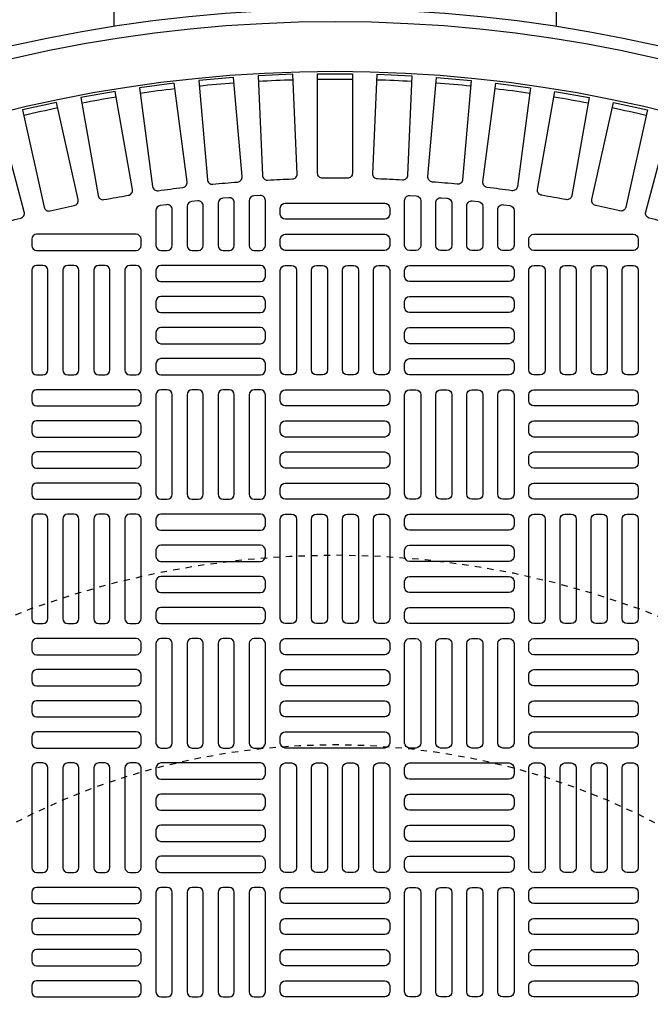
# Model space of a CAD drawing. Extents: x -169 to 6736, y -208 to 3022.
# Tile 607 of 656: x 5957 to 5967, y 1324 to 1339. Entities that reach past the tile are written whole.
import ezdxf

# ---------------------------------------------------------------- set-up
doc = ezdxf.new("R2010")
doc.units = 0
doc.header["$MEASUREMENT"] = 0
doc.linetypes.add('HIDDEN2', pattern=[0.28125, 0.1875, -0.09375])
doc.layers.get('DEFPOINTS').update_dxf_attribs({"linetype": 'CONTINUOUS'})
for name, color, linetype in [('TANK-MANHOLE-COVER-40', 2, 'CONTINUOUS'), ('TANK-MANHOLE-COVER-HATCH-40', 252, 'CONTINUOUS'), ('TANK-SLOPE', 3, 'CONTINUOUS'), ('TANK-UST-RIB', 7, 'CONTINUOUS')]:
    doc.layers.add(name, color=color, linetype=linetype)

msp = doc.modelspace()

# ---------------------------------------------------------------- linework, layer by layer
at = {"layer": 'DEFPOINTS', "color": 8, "linetype": 'HIDDEN2', "ltscale": 0.125}
msp.add_circle((5962.39028, 1317.01839), 14, dxfattribs=at)
msp.add_circle((5962.39028, 1317.01839), 14, dxfattribs=at)
at = {"layer": 'DEFPOINTS', "color": 8, "linetype": 'HIDDEN2', "ltscale": 0.5}
msp.add_circle((5962.39028, 1317.01839), 11, dxfattribs=at)
msp.add_circle((5962.39028, 1317.01839), 11, dxfattribs=at)
at = {"layer": 'TANK-MANHOLE-COVER-40', "color": 4, "linetype": 'Continuous'}
msp.add_circle((5962.39105, 1317.01839), 22.63902, dxfattribs=at)
at = {"layer": 'TANK-MANHOLE-COVER-40', "color": 1, "linetype": 'Continuous'}
msp.add_circle((5962.39105, 1317.01839), 22.44094, dxfattribs=at)
at = {"layer": 'TANK-MANHOLE-COVER-40', "color": 2, "linetype": 'Continuous'}
msp.add_circle((5962.39105, 1317.01839), 21.65354, dxfattribs=at)
at = {"layer": 'TANK-MANHOLE-COVER-HATCH-40', "linetype": 'Continuous'}
for points in [[(5962.58712, 1336.97806, 0.00491171), (5962.19497, 1336.97806, -0.41709369), (5962.11545, 1337.05679), (5962.11545, 1338.63256), (5962.66664, 1338.63256), (5962.66664, 1337.05679, -0.41709369), (5962.58712, 1336.97806)], [(5959.59139, 1336.78171, -0.00491171), (5959.98019, 1336.83289, 0.41709369), (5960.04874, 1336.92134), (5959.84306, 1338.48362), (5959.2966, 1338.41168), (5959.50228, 1336.84939, 0.41709369), (5959.59139, 1336.78171)], [(5960.45611, 1336.88502, -0.00491171), (5960.84678, 1336.9192, 0.41709369), (5960.91913, 1337.00456), (5960.78179, 1338.57434), (5960.2327, 1338.5263), (5960.37004, 1336.95652, 0.41709369), (5960.45611, 1336.88502)], [(5961.32453, 1336.95051, -0.00491171), (5961.71631, 1336.96761, 0.41709369), (5961.79231, 1337.04974), (5961.72358, 1338.62401), (5961.17292, 1338.59997), (5961.24165, 1337.0257, 0.41709369), (5961.32453, 1336.95051)], [(5963.45756, 1336.95051, 0.00491171), (5963.06578, 1336.96761, -0.41709369), (5962.98978, 1337.04974), (5963.05851, 1338.62401), (5963.60917, 1338.59997), (5963.54044, 1337.0257, -0.41709369), (5963.45756, 1336.95051)], [(5964.32598, 1336.88502, 0.00491171), (5963.93531, 1336.9192, -0.41709369), (5963.86297, 1337.00456), (5964.0003, 1338.57434), (5964.54939, 1338.5263), (5964.41205, 1336.95652, -0.41709369), (5964.32598, 1336.88502)], [(5965.1907, 1336.78171, 0.00491171), (5964.80191, 1336.83289, -0.41709369), (5964.73335, 1336.92134), (5964.93903, 1338.48362), (5965.48549, 1338.41168), (5965.27981, 1336.84939, -0.41709369), (5965.1907, 1336.78171)], [(5958.73199, 1336.64078, -0.00491171), (5959.11818, 1336.70887, 0.41709369), (5959.18282, 1336.80022), (5958.90919, 1338.35205), (5958.36638, 1338.25634), (5958.64001, 1336.70451, 0.41709369), (5958.73199, 1336.64078)], [(5966.0501, 1336.64078, 0.00491171), (5965.66391, 1336.70887, -0.41709369), (5965.59927, 1336.80022), (5965.8729, 1338.35205), (5966.41571, 1338.25634), (5966.14208, 1336.70451, -0.41709369), (5966.0501, 1336.64078)], [(5957.87955, 1336.4625, -0.00491171), (5958.26241, 1336.54737, 0.41709369), (5958.323, 1336.64145), (5957.98194, 1338.17987), (5957.44382, 1338.06057), (5957.78488, 1336.52216, 0.41709369), (5957.87955, 1336.4625)], [(5966.90254, 1336.4625, 0.00491171), (5966.51968, 1336.54737, -0.41709369), (5966.45909, 1336.64145), (5966.80015, 1338.17987), (5967.33827, 1338.06057), (5966.99721, 1336.52216, -0.41709369), (5966.90254, 1336.4625)], [(5957.03571, 1336.2472, -0.00491171), (5957.4145, 1336.3487, 0.41709369), (5957.47092, 1336.44533), (5957.06309, 1337.96741), (5956.53069, 1337.82475), (5956.93852, 1336.30267, 0.41709369), (5957.03571, 1336.2472)], [(5967.74638, 1336.2472, 0.00491171), (5967.36759, 1336.3487, -0.41709369), (5967.31117, 1336.44533), (5967.719, 1337.96741), (5968.25141, 1337.82475), (5967.84357, 1336.30267, -0.41709369), (5967.74638, 1336.2472)]]:
    msp.add_lwpolyline(points, format="xyb", dxfattribs=at)
for points in [[(5960.22569, 1335.83729, 0.41421356), (5960.30443, 1335.91603), (5960.30443, 1336.54398, 0.44756586), (5960.21685, 1336.62222), (5960.11843, 1336.6111, 0.38162971), (5960.04853, 1336.53286), (5960.04853, 1335.91603), (5960.04853, 1335.91603, 0.41421356), (5960.12727, 1335.83729), (5960.22569, 1335.83729)], [(5960.71782, 1335.83729, 0.41421356), (5960.79656, 1335.91603), (5960.79656, 1336.5923, 0.44006189), (5960.71094, 1336.67074), (5960.61252, 1336.66211, 0.3888292), (5960.54065, 1336.58367), (5960.54065, 1335.91603), (5960.54065, 1335.91603, 0.41421356), (5960.61939, 1335.83729), (5960.71782, 1335.83729)], [(5961.20994, 1335.83729, 0.41421356), (5961.28868, 1335.91603), (5961.28868, 1336.62816, 0.43261554), (5961.20503, 1336.70674), (5961.10661, 1336.70059, 0.39604796), (5961.03278, 1336.62201), (5961.03278, 1335.91603), (5961.03278, 1335.91603, 0.41421356), (5961.11152, 1335.83729), (5961.20994, 1335.83729)], [(5963.57215, 1335.83729, -0.41421356), (5963.49341, 1335.91603), (5963.49341, 1336.62816, -0.43261554), (5963.57706, 1336.70674), (5963.67548, 1336.70059, -0.39604796), (5963.74931, 1336.62201), (5963.74931, 1335.91603), (5963.74931, 1335.91603, -0.41421356), (5963.67057, 1335.83729), (5963.57215, 1335.83729)], [(5964.06427, 1335.83729, -0.41421356), (5963.98553, 1335.91603), (5963.98553, 1336.5923, -0.44006189), (5964.07115, 1336.67074), (5964.16958, 1336.66211, -0.3888292), (5964.24144, 1336.58367), (5964.24144, 1335.91603), (5964.24144, 1335.91603, -0.41421356), (5964.1627, 1335.83729), (5964.06427, 1335.83729)], [(5964.5564, 1335.83729, -0.41421356), (5964.47766, 1335.91603), (5964.47766, 1336.54398, -0.44756586), (5964.56524, 1336.62222), (5964.66367, 1336.6111, -0.38162971), (5964.73357, 1336.53286), (5964.73357, 1335.91603), (5964.73357, 1335.91603, -0.41421356), (5964.65482, 1335.83729), (5964.5564, 1335.83729)], [(5959.73357, 1335.83729, 0.41421356), (5959.81231, 1335.91603), (5959.81231, 1336.4831, 0.45513358), (5959.72276, 1336.5611), (5959.62433, 1336.54746, 0.37444426), (5959.5564, 1336.46947), (5959.5564, 1335.91603), (5959.5564, 1335.91603, 0.41421356), (5959.63514, 1335.83729), (5959.73357, 1335.83729)], [(5961.5249, 1336.50658, -0.41421356), (5961.60364, 1336.58532), (5963.17845, 1336.58532, -0.41421356), (5963.25719, 1336.50658), (5963.25719, 1336.40816, -0.41421356), (5963.17845, 1336.32942), (5961.60364, 1336.32942, -0.41421356), (5961.5249, 1336.40816)], [(5965.04853, 1335.83729, -0.41421356), (5964.96979, 1335.91603), (5964.96979, 1336.4831, -0.45513358), (5965.05933, 1336.5611), (5965.15776, 1336.54746, -0.37444426), (5965.22569, 1336.46947), (5965.22569, 1335.91603), (5965.22569, 1335.91603, -0.41421356), (5965.14695, 1335.83729), (5965.04853, 1335.83729)], [(5959.32018, 1336.01445, 0.41421356), (5959.24144, 1336.09319), (5957.66664, 1336.09319, 0.41421356), (5957.5879, 1336.01445), (5957.5879, 1335.91603, 0.41421356), (5957.66664, 1335.83729), (5959.24144, 1335.83729, 0.41421356), (5959.32018, 1335.91603)], [(5961.5249, 1336.01445, -0.41421356), (5961.60364, 1336.09319), (5963.17845, 1336.09319, -0.41421356), (5963.25719, 1336.01445), (5963.25719, 1335.91603, -0.41421356), (5963.17845, 1335.83729), (5961.60364, 1335.83729, -0.41421356), (5961.5249, 1335.91603)], [(5965.46191, 1336.01445, -0.41421356), (5965.54065, 1336.09319), (5967.11545, 1336.09319, -0.41421356), (5967.19419, 1336.01445), (5967.19419, 1335.91603, -0.41421356), (5967.11545, 1335.83729), (5965.54065, 1335.83729, -0.41421356), (5965.46191, 1335.91603)]]:
    msp.add_lwpolyline(points, format="xyb", close=True, dxfattribs=at)
at = {"layer": 'TANK-MANHOLE-COVER-HATCH-40', "linetype": 'Continuous', "flags": 128}
for points in [[(5957.76506, 1333.86879, 0.41421356), (5957.8438, 1333.94753), (5957.8438, 1335.52233, 0.41421356), (5957.76506, 1335.60107), (5957.66664, 1335.60107, 0.41421356), (5957.5879, 1335.52233), (5957.5879, 1333.94753, 0.41421356), (5957.66664, 1333.86879)], [(5958.25719, 1333.86879, 0.41421356), (5958.33593, 1333.94753), (5958.33593, 1335.52233, 0.41421356), (5958.25719, 1335.60107), (5958.15876, 1335.60107, 0.41421356), (5958.08002, 1335.52233), (5958.08002, 1333.94753, 0.41421356), (5958.15876, 1333.86879)], [(5958.74931, 1333.86879, 0.41421356), (5958.82805, 1333.94753), (5958.82805, 1335.52233, 0.41421356), (5958.74931, 1335.60107), (5958.65089, 1335.60107, 0.41421356), (5958.57215, 1335.52233), (5958.57215, 1333.94753, 0.41421356), (5958.65089, 1333.86879)], [(5959.24144, 1333.86879, 0.41421356), (5959.32018, 1333.94753), (5959.32018, 1335.52233, 0.41421356), (5959.24144, 1335.60107), (5959.14301, 1335.60107, 0.41421356), (5959.06427, 1335.52233), (5959.06427, 1333.94753, 0.41421356), (5959.14301, 1333.86879)], [(5959.5564, 1335.4239, 0.41421356), (5959.63514, 1335.34516), (5961.20994, 1335.34516, 0.41421356), (5961.28868, 1335.4239), (5961.28868, 1335.52233, 0.41421356), (5961.20994, 1335.60107), (5959.63514, 1335.60107, 0.41421356), (5959.5564, 1335.52233)], [(5961.60364, 1333.86879, -0.41421356), (5961.5249, 1333.94753), (5961.5249, 1335.52233, -0.41421356), (5961.60364, 1335.60107), (5961.70207, 1335.60107, -0.41421356), (5961.78081, 1335.52233), (5961.78081, 1333.94753, -0.41421356), (5961.70207, 1333.86879)], [(5962.09577, 1333.86879, -0.41421356), (5962.01703, 1333.94753), (5962.01703, 1335.52233, -0.41421356), (5962.09577, 1335.60107), (5962.19419, 1335.60107, -0.41421356), (5962.27294, 1335.52233), (5962.27294, 1333.94753, -0.41421356), (5962.19419, 1333.86879)], [(5962.5879, 1333.86879, -0.41421356), (5962.50916, 1333.94753), (5962.50916, 1335.52233, -0.41421356), (5962.5879, 1335.60107), (5962.68632, 1335.60107, -0.41421356), (5962.76506, 1335.52233), (5962.76506, 1333.94753, -0.41421356), (5962.68632, 1333.86879)], [(5963.08002, 1333.86879, -0.41421356), (5963.00128, 1333.94753), (5963.00128, 1335.52233, -0.41421356), (5963.08002, 1335.60107), (5963.17845, 1335.60107, -0.41421356), (5963.25719, 1335.52233), (5963.25719, 1333.94753, -0.41421356), (5963.17845, 1333.86879)], [(5965.22569, 1335.4239, -0.41421356), (5965.14695, 1335.34516), (5963.57215, 1335.34516, -0.41421356), (5963.49341, 1335.4239), (5963.49341, 1335.52233, -0.41421356), (5963.57215, 1335.60107), (5965.14695, 1335.60107, -0.41421356), (5965.22569, 1335.52233)], [(5965.54065, 1333.86879, -0.41421356), (5965.46191, 1333.94753), (5965.46191, 1335.52233, -0.41421356), (5965.54065, 1335.60107), (5965.63908, 1335.60107, -0.41421356), (5965.71782, 1335.52233), (5965.71782, 1333.94753, -0.41421356), (5965.63908, 1333.86879)], [(5966.03278, 1333.86879, -0.41421356), (5965.95404, 1333.94753), (5965.95404, 1335.52233, -0.41421356), (5966.03278, 1335.60107), (5966.1312, 1335.60107, -0.41421356), (5966.20994, 1335.52233), (5966.20994, 1333.94753, -0.41421356), (5966.1312, 1333.86879)], [(5966.5249, 1333.86879, -0.41421356), (5966.44616, 1333.94753), (5966.44616, 1335.52233, -0.41421356), (5966.5249, 1335.60107), (5966.62333, 1335.60107, -0.41421356), (5966.70207, 1335.52233), (5966.70207, 1333.94753, -0.41421356), (5966.62333, 1333.86879)], [(5967.01703, 1333.86879, -0.41421356), (5966.93829, 1333.94753), (5966.93829, 1335.52233, -0.41421356), (5967.01703, 1335.60107), (5967.11545, 1335.60107, -0.41421356), (5967.19419, 1335.52233), (5967.19419, 1333.94753, -0.41421356), (5967.11545, 1333.86879)], [(5959.5564, 1334.93178, 0.41421356), (5959.63514, 1334.85304), (5961.20994, 1334.85304, 0.41421356), (5961.28868, 1334.93178), (5961.28868, 1335.0302, 0.41421356), (5961.20994, 1335.10894), (5959.63514, 1335.10894, 0.41421356), (5959.5564, 1335.0302)], [(5965.22569, 1334.93178, -0.41421356), (5965.14695, 1334.85304), (5963.57215, 1334.85304, -0.41421356), (5963.49341, 1334.93178), (5963.49341, 1335.0302, -0.41421356), (5963.57215, 1335.10894), (5965.14695, 1335.10894, -0.41421356), (5965.22569, 1335.0302)], [(5959.5564, 1334.43965, 0.41421356), (5959.63514, 1334.36091), (5961.20994, 1334.36091, 0.41421356), (5961.28868, 1334.43965), (5961.28868, 1334.53808, 0.41421356), (5961.20994, 1334.61682), (5959.63514, 1334.61682, 0.41421356), (5959.5564, 1334.53808)], [(5965.22569, 1334.43965, -0.41421356), (5965.14695, 1334.36091), (5963.57215, 1334.36091, -0.41421356), (5963.49341, 1334.43965), (5963.49341, 1334.53808, -0.41421356), (5963.57215, 1334.61682), (5965.14695, 1334.61682, -0.41421356), (5965.22569, 1334.53808)], [(5959.5564, 1333.94753, 0.41421356), (5959.63514, 1333.86879), (5961.20994, 1333.86879, 0.41421356), (5961.28868, 1333.94753), (5961.28868, 1334.04595, 0.41421356), (5961.20994, 1334.12469), (5959.63514, 1334.12469, 0.41421356), (5959.5564, 1334.04595)], [(5965.22569, 1333.94753, -0.41421356), (5965.14695, 1333.86879), (5963.57215, 1333.86879, -0.41421356), (5963.49341, 1333.94753), (5963.49341, 1334.04595, -0.41421356), (5963.57215, 1334.12469), (5965.14695, 1334.12469, -0.41421356), (5965.22569, 1334.04595)], [(5959.32018, 1333.55382, 0.41421356), (5959.24144, 1333.63256), (5957.66664, 1333.63256, 0.41421356), (5957.5879, 1333.55382), (5957.5879, 1333.4554, 0.41421356), (5957.66664, 1333.37666), (5959.24144, 1333.37666, 0.41421356), (5959.32018, 1333.4554)], [(5959.73357, 1331.90028, 0.41421356), (5959.81231, 1331.97902), (5959.81231, 1333.55382, 0.41421356), (5959.73357, 1333.63256), (5959.63514, 1333.63256, 0.41421356), (5959.5564, 1333.55382), (5959.5564, 1331.97902, 0.41421356), (5959.63514, 1331.90028)], [(5960.22569, 1331.90028, 0.41421356), (5960.30443, 1331.97902), (5960.30443, 1333.55382, 0.41421356), (5960.22569, 1333.63256), (5960.12727, 1333.63256, 0.41421356), (5960.04853, 1333.55382), (5960.04853, 1331.97902, 0.41421356), (5960.12727, 1331.90028)], [(5960.71782, 1331.90028, 0.41421356), (5960.79656, 1331.97902), (5960.79656, 1333.55382, 0.41421356), (5960.71782, 1333.63256), (5960.61939, 1333.63256, 0.41421356), (5960.54065, 1333.55382), (5960.54065, 1331.97902, 0.41421356), (5960.61939, 1331.90028)], [(5961.20994, 1331.90028, 0.41421356), (5961.28868, 1331.97902), (5961.28868, 1333.55382, 0.41421356), (5961.20994, 1333.63256), (5961.11152, 1333.63256, 0.41421356), (5961.03278, 1333.55382), (5961.03278, 1331.97902, 0.41421356), (5961.11152, 1331.90028)], [(5961.5249, 1333.55382, -0.41421356), (5961.60364, 1333.63256), (5963.17845, 1333.63256, -0.41421356), (5963.25719, 1333.55382), (5963.25719, 1333.4554, -0.41421356), (5963.17845, 1333.37666), (5961.60364, 1333.37666, -0.41421356), (5961.5249, 1333.4554)], [(5963.57215, 1331.90028, -0.41421356), (5963.49341, 1331.97902), (5963.49341, 1333.55382, -0.41421356), (5963.57215, 1333.63256), (5963.67057, 1333.63256, -0.41421356), (5963.74931, 1333.55382), (5963.74931, 1331.97902, -0.41421356), (5963.67057, 1331.90028)], [(5964.06427, 1331.90028, -0.41421356), (5963.98553, 1331.97902), (5963.98553, 1333.55382, -0.41421356), (5964.06427, 1333.63256), (5964.1627, 1333.63256, -0.41421356), (5964.24144, 1333.55382), (5964.24144, 1331.97902, -0.41421356), (5964.1627, 1331.90028)], [(5964.5564, 1331.90028, -0.41421356), (5964.47766, 1331.97902), (5964.47766, 1333.55382, -0.41421356), (5964.5564, 1333.63256), (5964.65482, 1333.63256, -0.41421356), (5964.73357, 1333.55382), (5964.73357, 1331.97902, -0.41421356), (5964.65482, 1331.90028)], [(5965.04853, 1331.90028, -0.41421356), (5964.96979, 1331.97902), (5964.96979, 1333.55382, -0.41421356), (5965.04853, 1333.63256), (5965.14695, 1333.63256, -0.41421356), (5965.22569, 1333.55382), (5965.22569, 1331.97902, -0.41421356), (5965.14695, 1331.90028)], [(5965.46191, 1333.55382, -0.41421356), (5965.54065, 1333.63256), (5967.11545, 1333.63256, -0.41421356), (5967.19419, 1333.55382), (5967.19419, 1333.4554, -0.41421356), (5967.11545, 1333.37666), (5965.54065, 1333.37666, -0.41421356), (5965.46191, 1333.4554)], [(5959.32018, 1333.0617, 0.41421356), (5959.24144, 1333.14044), (5957.66664, 1333.14044, 0.41421356), (5957.5879, 1333.0617), (5957.5879, 1332.96327, 0.41421356), (5957.66664, 1332.88453), (5959.24144, 1332.88453, 0.41421356), (5959.32018, 1332.96327)], [(5961.5249, 1333.0617, -0.41421356), (5961.60364, 1333.14044), (5963.17845, 1333.14044, -0.41421356), (5963.25719, 1333.0617), (5963.25719, 1332.96327, -0.41421356), (5963.17845, 1332.88453), (5961.60364, 1332.88453, -0.41421356), (5961.5249, 1332.96327)], [(5965.46191, 1333.0617, -0.41421356), (5965.54065, 1333.14044), (5967.11545, 1333.14044, -0.41421356), (5967.19419, 1333.0617), (5967.19419, 1332.96327, -0.41421356), (5967.11545, 1332.88453), (5965.54065, 1332.88453, -0.41421356), (5965.46191, 1332.96327)], [(5959.32018, 1332.56957, 0.41421356), (5959.24144, 1332.64831), (5957.66664, 1332.64831, 0.41421356), (5957.5879, 1332.56957), (5957.5879, 1332.47115, 0.41421356), (5957.66664, 1332.39241), (5959.24144, 1332.39241, 0.41421356), (5959.32018, 1332.47115)], [(5961.5249, 1332.56957, -0.41421356), (5961.60364, 1332.64831), (5963.17845, 1332.64831, -0.41421356), (5963.25719, 1332.56957), (5963.25719, 1332.47115, -0.41421356), (5963.17845, 1332.39241), (5961.60364, 1332.39241, -0.41421356), (5961.5249, 1332.47115)], [(5965.46191, 1332.56957, -0.41421356), (5965.54065, 1332.64831), (5967.11545, 1332.64831, -0.41421356), (5967.19419, 1332.56957), (5967.19419, 1332.47115, -0.41421356), (5967.11545, 1332.39241), (5965.54065, 1332.39241, -0.41421356), (5965.46191, 1332.47115)], [(5959.32018, 1332.07745, 0.41421356), (5959.24144, 1332.15619), (5957.66664, 1332.15619, 0.41421356), (5957.5879, 1332.07745), (5957.5879, 1331.97902, 0.41421356), (5957.66664, 1331.90028), (5959.24144, 1331.90028, 0.41421356), (5959.32018, 1331.97902)], [(5961.5249, 1332.07745, -0.41421356), (5961.60364, 1332.15619), (5963.17845, 1332.15619, -0.41421356), (5963.25719, 1332.07745), (5963.25719, 1331.97902, -0.41421356), (5963.17845, 1331.90028), (5961.60364, 1331.90028, -0.41421356), (5961.5249, 1331.97902)], [(5965.46191, 1332.07745, -0.41421356), (5965.54065, 1332.15619), (5967.11545, 1332.15619, -0.41421356), (5967.19419, 1332.07745), (5967.19419, 1331.97902, -0.41421356), (5967.11545, 1331.90028), (5965.54065, 1331.90028, -0.41421356), (5965.46191, 1331.97902)], [(5957.76506, 1329.93178, 0.41421356), (5957.8438, 1330.01052), (5957.8438, 1331.58532, 0.41421356), (5957.76506, 1331.66406), (5957.66664, 1331.66406, 0.41421356), (5957.5879, 1331.58532), (5957.5879, 1330.01052, 0.41421356), (5957.66664, 1329.93178)], [(5958.25719, 1329.93178, 0.41421356), (5958.33593, 1330.01052), (5958.33593, 1331.58532, 0.41421356), (5958.25719, 1331.66406), (5958.15876, 1331.66406, 0.41421356), (5958.08002, 1331.58532), (5958.08002, 1330.01052, 0.41421356), (5958.15876, 1329.93178)], [(5958.74931, 1329.93178, 0.41421356), (5958.82805, 1330.01052), (5958.82805, 1331.58532, 0.41421356), (5958.74931, 1331.66406), (5958.65089, 1331.66406, 0.41421356), (5958.57215, 1331.58532), (5958.57215, 1330.01052, 0.41421356), (5958.65089, 1329.93178)], [(5959.24144, 1329.93178, 0.41421356), (5959.32018, 1330.01052), (5959.32018, 1331.58532, 0.41421356), (5959.24144, 1331.66406), (5959.14301, 1331.66406, 0.41421356), (5959.06427, 1331.58532), (5959.06427, 1330.01052, 0.41421356), (5959.14301, 1329.93178)], [(5959.5564, 1331.4869, 0.41421356), (5959.63514, 1331.40816), (5961.20994, 1331.40816, 0.41421356), (5961.28868, 1331.4869), (5961.28868, 1331.58532, 0.41421356), (5961.20994, 1331.66406), (5959.63514, 1331.66406, 0.41421356), (5959.5564, 1331.58532)], [(5961.60364, 1329.93178, -0.41421356), (5961.5249, 1330.01052), (5961.5249, 1331.58532, -0.41421356), (5961.60364, 1331.66406), (5961.70207, 1331.66406, -0.41421356), (5961.78081, 1331.58532), (5961.78081, 1330.01052, -0.41421356), (5961.70207, 1329.93178)], [(5962.09577, 1329.93178, -0.41421356), (5962.01703, 1330.01052), (5962.01703, 1331.58532, -0.41421356), (5962.09577, 1331.66406), (5962.19419, 1331.66406, -0.41421356), (5962.27294, 1331.58532), (5962.27294, 1330.01052, -0.41421356), (5962.19419, 1329.93178)], [(5962.5879, 1329.93178, -0.41421356), (5962.50916, 1330.01052), (5962.50916, 1331.58532, -0.41421356), (5962.5879, 1331.66406), (5962.68632, 1331.66406, -0.41421356), (5962.76506, 1331.58532), (5962.76506, 1330.01052, -0.41421356), (5962.68632, 1329.93178)], [(5963.08002, 1329.93178, -0.41421356), (5963.00128, 1330.01052), (5963.00128, 1331.58532, -0.41421356), (5963.08002, 1331.66406), (5963.17845, 1331.66406, -0.41421356), (5963.25719, 1331.58532), (5963.25719, 1330.01052, -0.41421356), (5963.17845, 1329.93178)], [(5965.22569, 1331.4869, -0.41421356), (5965.14695, 1331.40816), (5963.57215, 1331.40816, -0.41421356), (5963.49341, 1331.4869), (5963.49341, 1331.58532, -0.41421356), (5963.57215, 1331.66406), (5965.14695, 1331.66406, -0.41421356), (5965.22569, 1331.58532)], [(5965.54065, 1329.93178, -0.41421356), (5965.46191, 1330.01052), (5965.46191, 1331.58532, -0.41421356), (5965.54065, 1331.66406), (5965.63908, 1331.66406, -0.41421356), (5965.71782, 1331.58532), (5965.71782, 1330.01052, -0.41421356), (5965.63908, 1329.93178)], [(5966.03278, 1329.93178, -0.41421356), (5965.95404, 1330.01052), (5965.95404, 1331.58532, -0.41421356), (5966.03278, 1331.66406), (5966.1312, 1331.66406, -0.41421356), (5966.20994, 1331.58532), (5966.20994, 1330.01052, -0.41421356), (5966.1312, 1329.93178)], [(5966.5249, 1329.93178, -0.41421356), (5966.44616, 1330.01052), (5966.44616, 1331.58532, -0.41421356), (5966.5249, 1331.66406), (5966.62333, 1331.66406, -0.41421356), (5966.70207, 1331.58532), (5966.70207, 1330.01052, -0.41421356), (5966.62333, 1329.93178)], [(5967.01703, 1329.93178, -0.41421356), (5966.93829, 1330.01052), (5966.93829, 1331.58532, -0.41421356), (5967.01703, 1331.66406), (5967.11545, 1331.66406, -0.41421356), (5967.19419, 1331.58532), (5967.19419, 1330.01052, -0.41421356), (5967.11545, 1329.93178)], [(5959.5564, 1330.99477, 0.41421356), (5959.63514, 1330.91603), (5961.20994, 1330.91603, 0.41421356), (5961.28868, 1330.99477), (5961.28868, 1331.09319, 0.41421356), (5961.20994, 1331.17194), (5959.63514, 1331.17194, 0.41421356), (5959.5564, 1331.09319)], [(5965.22569, 1330.99477, -0.41421356), (5965.14695, 1330.91603), (5963.57215, 1330.91603, -0.41421356), (5963.49341, 1330.99477), (5963.49341, 1331.09319, -0.41421356), (5963.57215, 1331.17194), (5965.14695, 1331.17194, -0.41421356), (5965.22569, 1331.09319)], [(5959.5564, 1330.50264, 0.41421356), (5959.63514, 1330.4239), (5961.20994, 1330.4239, 0.41421356), (5961.28868, 1330.50264), (5961.28868, 1330.60107, 0.41421356), (5961.20994, 1330.67981), (5959.63514, 1330.67981, 0.41421356), (5959.5564, 1330.60107)], [(5965.22569, 1330.50264, -0.41421356), (5965.14695, 1330.4239), (5963.57215, 1330.4239, -0.41421356), (5963.49341, 1330.50264), (5963.49341, 1330.60107, -0.41421356), (5963.57215, 1330.67981), (5965.14695, 1330.67981, -0.41421356), (5965.22569, 1330.60107)], [(5959.5564, 1330.01052, 0.41421356), (5959.63514, 1329.93178), (5961.20994, 1329.93178, 0.41421356), (5961.28868, 1330.01052), (5961.28868, 1330.10894, 0.41421356), (5961.20994, 1330.18768), (5959.63514, 1330.18768, 0.41421356), (5959.5564, 1330.10894)], [(5965.22569, 1330.01052, -0.41421356), (5965.14695, 1329.93178), (5963.57215, 1329.93178, -0.41421356), (5963.49341, 1330.01052), (5963.49341, 1330.10894, -0.41421356), (5963.57215, 1330.18768), (5965.14695, 1330.18768, -0.41421356), (5965.22569, 1330.10894)], [(5959.32018, 1329.61682, 0.41421356), (5959.24144, 1329.69556), (5957.66664, 1329.69556, 0.41421356), (5957.5879, 1329.61682), (5957.5879, 1329.51839, 0.41421356), (5957.66664, 1329.43965), (5959.24144, 1329.43965, 0.41421356), (5959.32018, 1329.51839)], [(5959.73357, 1327.96327, 0.41421356), (5959.81231, 1328.04201), (5959.81231, 1329.61682, 0.41421356), (5959.73357, 1329.69556), (5959.63514, 1329.69556, 0.41421356), (5959.5564, 1329.61682), (5959.5564, 1328.04201, 0.41421356), (5959.63514, 1327.96327)], [(5960.22569, 1327.96327, 0.41421356), (5960.30443, 1328.04201), (5960.30443, 1329.61682, 0.41421356), (5960.22569, 1329.69556), (5960.12727, 1329.69556, 0.41421356), (5960.04853, 1329.61682), (5960.04853, 1328.04201, 0.41421356), (5960.12727, 1327.96327)], [(5960.71782, 1327.96327, 0.41421356), (5960.79656, 1328.04201), (5960.79656, 1329.61682, 0.41421356), (5960.71782, 1329.69556), (5960.61939, 1329.69556, 0.41421356), (5960.54065, 1329.61682), (5960.54065, 1328.04201, 0.41421356), (5960.61939, 1327.96327)], [(5961.20994, 1327.96327, 0.41421356), (5961.28868, 1328.04201), (5961.28868, 1329.61682, 0.41421356), (5961.20994, 1329.69556), (5961.11152, 1329.69556, 0.41421356), (5961.03278, 1329.61682), (5961.03278, 1328.04201, 0.41421356), (5961.11152, 1327.96327)], [(5961.5249, 1329.61682, -0.41421356), (5961.60364, 1329.69556), (5963.17845, 1329.69556, -0.41421356), (5963.25719, 1329.61682), (5963.25719, 1329.51839, -0.41421356), (5963.17845, 1329.43965), (5961.60364, 1329.43965, -0.41421356), (5961.5249, 1329.51839)], [(5963.57215, 1327.96327, -0.41421356), (5963.49341, 1328.04201), (5963.49341, 1329.61682, -0.41421356), (5963.57215, 1329.69556), (5963.67057, 1329.69556, -0.41421356), (5963.74931, 1329.61682), (5963.74931, 1328.04201, -0.41421356), (5963.67057, 1327.96327)], [(5964.06427, 1327.96327, -0.41421356), (5963.98553, 1328.04201), (5963.98553, 1329.61682, -0.41421356), (5964.06427, 1329.69556), (5964.1627, 1329.69556, -0.41421356), (5964.24144, 1329.61682), (5964.24144, 1328.04201, -0.41421356), (5964.1627, 1327.96327)], [(5964.5564, 1327.96327, -0.41421356), (5964.47766, 1328.04201), (5964.47766, 1329.61682, -0.41421356), (5964.5564, 1329.69556), (5964.65482, 1329.69556, -0.41421356), (5964.73357, 1329.61682), (5964.73357, 1328.04201, -0.41421356), (5964.65482, 1327.96327)], [(5965.04853, 1327.96327, -0.41421356), (5964.96979, 1328.04201), (5964.96979, 1329.61682, -0.41421356), (5965.04853, 1329.69556), (5965.14695, 1329.69556, -0.41421356), (5965.22569, 1329.61682), (5965.22569, 1328.04201, -0.41421356), (5965.14695, 1327.96327)], [(5965.46191, 1329.61682, -0.41421356), (5965.54065, 1329.69556), (5967.11545, 1329.69556, -0.41421356), (5967.19419, 1329.61682), (5967.19419, 1329.51839, -0.41421356), (5967.11545, 1329.43965), (5965.54065, 1329.43965, -0.41421356), (5965.46191, 1329.51839)], [(5959.32018, 1329.12469, 0.41421356), (5959.24144, 1329.20343), (5957.66664, 1329.20343, 0.41421356), (5957.5879, 1329.12469), (5957.5879, 1329.02627, 0.41421356), (5957.66664, 1328.94753), (5959.24144, 1328.94753, 0.41421356), (5959.32018, 1329.02627)], [(5961.5249, 1329.12469, -0.41421356), (5961.60364, 1329.20343), (5963.17845, 1329.20343, -0.41421356), (5963.25719, 1329.12469), (5963.25719, 1329.02627, -0.41421356), (5963.17845, 1328.94753), (5961.60364, 1328.94753, -0.41421356), (5961.5249, 1329.02627)], [(5965.46191, 1329.12469, -0.41421356), (5965.54065, 1329.20343), (5967.11545, 1329.20343, -0.41421356), (5967.19419, 1329.12469), (5967.19419, 1329.02627, -0.41421356), (5967.11545, 1328.94753), (5965.54065, 1328.94753, -0.41421356), (5965.46191, 1329.02627)], [(5959.32018, 1328.63256, 0.41421356), (5959.24144, 1328.71131), (5957.66664, 1328.71131, 0.41421356), (5957.5879, 1328.63256), (5957.5879, 1328.53414, 0.41421356), (5957.66664, 1328.4554), (5959.24144, 1328.4554, 0.41421356), (5959.32018, 1328.53414)], [(5961.5249, 1328.63256, -0.41421356), (5961.60364, 1328.71131), (5963.17845, 1328.71131, -0.41421356), (5963.25719, 1328.63256), (5963.25719, 1328.53414, -0.41421356), (5963.17845, 1328.4554), (5961.60364, 1328.4554, -0.41421356), (5961.5249, 1328.53414)], [(5965.46191, 1328.63256, -0.41421356), (5965.54065, 1328.71131), (5967.11545, 1328.71131, -0.41421356), (5967.19419, 1328.63256), (5967.19419, 1328.53414, -0.41421356), (5967.11545, 1328.4554), (5965.54065, 1328.4554, -0.41421356), (5965.46191, 1328.53414)], [(5959.32018, 1328.14044, 0.41421356), (5959.24144, 1328.21918), (5957.66664, 1328.21918, 0.41421356), (5957.5879, 1328.14044), (5957.5879, 1328.04201, 0.41421356), (5957.66664, 1327.96327), (5959.24144, 1327.96327, 0.41421356), (5959.32018, 1328.04201)], [(5961.5249, 1328.14044, -0.41421356), (5961.60364, 1328.21918), (5963.17845, 1328.21918, -0.41421356), (5963.25719, 1328.14044), (5963.25719, 1328.04201, -0.41421356), (5963.17845, 1327.96327), (5961.60364, 1327.96327, -0.41421356), (5961.5249, 1328.04201)], [(5965.46191, 1328.14044, -0.41421356), (5965.54065, 1328.21918), (5967.11545, 1328.21918, -0.41421356), (5967.19419, 1328.14044), (5967.19419, 1328.04201, -0.41421356), (5967.11545, 1327.96327), (5965.54065, 1327.96327, -0.41421356), (5965.46191, 1328.04201)], [(5957.76506, 1325.99477, 0.41421356), (5957.8438, 1326.07351), (5957.8438, 1327.64831, 0.41421356), (5957.76506, 1327.72705), (5957.66664, 1327.72705, 0.41421356), (5957.5879, 1327.64831), (5957.5879, 1326.07351, 0.41421356), (5957.66664, 1325.99477)], [(5958.25719, 1325.99477, 0.41421356), (5958.33593, 1326.07351), (5958.33593, 1327.64831, 0.41421356), (5958.25719, 1327.72705), (5958.15876, 1327.72705, 0.41421356), (5958.08002, 1327.64831), (5958.08002, 1326.07351, 0.41421356), (5958.15876, 1325.99477)], [(5958.74931, 1325.99477, 0.41421356), (5958.82805, 1326.07351), (5958.82805, 1327.64831, 0.41421356), (5958.74931, 1327.72705), (5958.65089, 1327.72705, 0.41421356), (5958.57215, 1327.64831), (5958.57215, 1326.07351, 0.41421356), (5958.65089, 1325.99477)], [(5959.24144, 1325.99477, 0.41421356), (5959.32018, 1326.07351), (5959.32018, 1327.64831, 0.41421356), (5959.24144, 1327.72705), (5959.14301, 1327.72705, 0.41421356), (5959.06427, 1327.64831), (5959.06427, 1326.07351, 0.41421356), (5959.14301, 1325.99477)], [(5959.5564, 1327.54989, 0.41421356), (5959.63514, 1327.47115), (5961.20994, 1327.47115, 0.41421356), (5961.28868, 1327.54989), (5961.28868, 1327.64831, 0.41421356), (5961.20994, 1327.72705), (5959.63514, 1327.72705, 0.41421356), (5959.5564, 1327.64831)], [(5961.60364, 1325.99477, -0.41421356), (5961.5249, 1326.07351), (5961.5249, 1327.64831, -0.41421356), (5961.60364, 1327.72705), (5961.70207, 1327.72705, -0.41421356), (5961.78081, 1327.64831), (5961.78081, 1326.07351, -0.41421356), (5961.70207, 1325.99477)], [(5962.09577, 1325.99477, -0.41421356), (5962.01703, 1326.07351), (5962.01703, 1327.64831, -0.41421356), (5962.09577, 1327.72705), (5962.19419, 1327.72705, -0.41421356), (5962.27294, 1327.64831), (5962.27294, 1326.07351, -0.41421356), (5962.19419, 1325.99477)], [(5962.5879, 1325.99477, -0.41421356), (5962.50916, 1326.07351), (5962.50916, 1327.64831, -0.41421356), (5962.5879, 1327.72705), (5962.68632, 1327.72705, -0.41421356), (5962.76506, 1327.64831), (5962.76506, 1326.07351, -0.41421356), (5962.68632, 1325.99477)], [(5963.08002, 1325.99477, -0.41421356), (5963.00128, 1326.07351), (5963.00128, 1327.64831, -0.41421356), (5963.08002, 1327.72705), (5963.17845, 1327.72705, -0.41421356), (5963.25719, 1327.64831), (5963.25719, 1326.07351, -0.41421356), (5963.17845, 1325.99477)], [(5965.22569, 1327.54989, -0.41421356), (5965.14695, 1327.47115), (5963.57215, 1327.47115, -0.41421356), (5963.49341, 1327.54989), (5963.49341, 1327.64831, -0.41421356), (5963.57215, 1327.72705), (5965.14695, 1327.72705, -0.41421356), (5965.22569, 1327.64831)], [(5965.54065, 1325.99477, -0.41421356), (5965.46191, 1326.07351), (5965.46191, 1327.64831, -0.41421356), (5965.54065, 1327.72705), (5965.63908, 1327.72705, -0.41421356), (5965.71782, 1327.64831), (5965.71782, 1326.07351, -0.41421356), (5965.63908, 1325.99477)], [(5966.03278, 1325.99477, -0.41421356), (5965.95404, 1326.07351), (5965.95404, 1327.64831, -0.41421356), (5966.03278, 1327.72705), (5966.1312, 1327.72705, -0.41421356), (5966.20994, 1327.64831), (5966.20994, 1326.07351, -0.41421356), (5966.1312, 1325.99477)], [(5966.5249, 1325.99477, -0.41421356), (5966.44616, 1326.07351), (5966.44616, 1327.64831, -0.41421356), (5966.5249, 1327.72705), (5966.62333, 1327.72705, -0.41421356), (5966.70207, 1327.64831), (5966.70207, 1326.07351, -0.41421356), (5966.62333, 1325.99477)], [(5967.01703, 1325.99477, -0.41421356), (5966.93829, 1326.07351), (5966.93829, 1327.64831, -0.41421356), (5967.01703, 1327.72705), (5967.11545, 1327.72705, -0.41421356), (5967.19419, 1327.64831), (5967.19419, 1326.07351, -0.41421356), (5967.11545, 1325.99477)], [(5959.5564, 1327.05776, 0.41421356), (5959.63514, 1326.97902), (5961.20994, 1326.97902, 0.41421356), (5961.28868, 1327.05776), (5961.28868, 1327.15619, 0.41421356), (5961.20994, 1327.23493), (5959.63514, 1327.23493, 0.41421356), (5959.5564, 1327.15619)], [(5965.22569, 1327.05776, -0.41421356), (5965.14695, 1326.97902), (5963.57215, 1326.97902, -0.41421356), (5963.49341, 1327.05776), (5963.49341, 1327.15619, -0.41421356), (5963.57215, 1327.23493), (5965.14695, 1327.23493, -0.41421356), (5965.22569, 1327.15619)], [(5959.5564, 1326.56564, 0.41421356), (5959.63514, 1326.4869), (5961.20994, 1326.4869, 0.41421356), (5961.28868, 1326.56564), (5961.28868, 1326.66406, 0.41421356), (5961.20994, 1326.7428), (5959.63514, 1326.7428, 0.41421356), (5959.5564, 1326.66406)], [(5965.22569, 1326.56564, -0.41421356), (5965.14695, 1326.4869), (5963.57215, 1326.4869, -0.41421356), (5963.49341, 1326.56564), (5963.49341, 1326.66406, -0.41421356), (5963.57215, 1326.7428), (5965.14695, 1326.7428, -0.41421356), (5965.22569, 1326.66406)], [(5959.5564, 1326.07351, 0.41421356), (5959.63514, 1325.99477), (5961.20994, 1325.99477, 0.41421356), (5961.28868, 1326.07351), (5961.28868, 1326.17194, 0.41421356), (5961.20994, 1326.25068), (5959.63514, 1326.25068, 0.41421356), (5959.5564, 1326.17194)], [(5965.22569, 1326.07351, -0.41421356), (5965.14695, 1325.99477), (5963.57215, 1325.99477, -0.41421356), (5963.49341, 1326.07351), (5963.49341, 1326.17194, -0.41421356), (5963.57215, 1326.25068), (5965.14695, 1326.25068, -0.41421356), (5965.22569, 1326.17194)], [(5959.32018, 1325.67981, 0.41421356), (5959.24144, 1325.75855), (5957.66664, 1325.75855, 0.41421356), (5957.5879, 1325.67981), (5957.5879, 1325.58138, 0.41421356), (5957.66664, 1325.50264), (5959.24144, 1325.50264, 0.41421356), (5959.32018, 1325.58138)], [(5959.73357, 1324.02627, 0.41421356), (5959.81231, 1324.10501), (5959.81231, 1325.67981, 0.41421356), (5959.73357, 1325.75855), (5959.63514, 1325.75855, 0.41421356), (5959.5564, 1325.67981), (5959.5564, 1324.10501, 0.41421356), (5959.63514, 1324.02627)], [(5960.22569, 1324.02627, 0.41421356), (5960.30443, 1324.10501), (5960.30443, 1325.67981, 0.41421356), (5960.22569, 1325.75855), (5960.12727, 1325.75855, 0.41421356), (5960.04853, 1325.67981), (5960.04853, 1324.10501, 0.41421356), (5960.12727, 1324.02627)], [(5960.71782, 1324.02627, 0.41421356), (5960.79656, 1324.10501), (5960.79656, 1325.67981, 0.41421356), (5960.71782, 1325.75855), (5960.61939, 1325.75855, 0.41421356), (5960.54065, 1325.67981), (5960.54065, 1324.10501, 0.41421356), (5960.61939, 1324.02627)], [(5961.20994, 1324.02627, 0.41421356), (5961.28868, 1324.10501), (5961.28868, 1325.67981, 0.41421356), (5961.20994, 1325.75855), (5961.11152, 1325.75855, 0.41421356), (5961.03278, 1325.67981), (5961.03278, 1324.10501, 0.41421356), (5961.11152, 1324.02627)], [(5961.5249, 1325.67981, -0.41421356), (5961.60364, 1325.75855), (5963.17845, 1325.75855, -0.41421356), (5963.25719, 1325.67981), (5963.25719, 1325.58138, -0.41421356), (5963.17845, 1325.50264), (5961.60364, 1325.50264, -0.41421356), (5961.5249, 1325.58138)], [(5963.57215, 1324.02627, -0.41421356), (5963.49341, 1324.10501), (5963.49341, 1325.67981, -0.41421356), (5963.57215, 1325.75855), (5963.67057, 1325.75855, -0.41421356), (5963.74931, 1325.67981), (5963.74931, 1324.10501, -0.41421356), (5963.67057, 1324.02627)], [(5964.06427, 1324.02627, -0.41421356), (5963.98553, 1324.10501), (5963.98553, 1325.67981, -0.41421356), (5964.06427, 1325.75855), (5964.1627, 1325.75855, -0.41421356), (5964.24144, 1325.67981), (5964.24144, 1324.10501, -0.41421356), (5964.1627, 1324.02627)], [(5964.5564, 1324.02627, -0.41421356), (5964.47766, 1324.10501), (5964.47766, 1325.67981, -0.41421356), (5964.5564, 1325.75855), (5964.65482, 1325.75855, -0.41421356), (5964.73357, 1325.67981), (5964.73357, 1324.10501, -0.41421356), (5964.65482, 1324.02627)], [(5965.04853, 1324.02627, -0.41421356), (5964.96979, 1324.10501), (5964.96979, 1325.67981, -0.41421356), (5965.04853, 1325.75855), (5965.14695, 1325.75855, -0.41421356), (5965.22569, 1325.67981), (5965.22569, 1324.10501, -0.41421356), (5965.14695, 1324.02627)], [(5965.46191, 1325.67981, -0.41421356), (5965.54065, 1325.75855), (5967.11545, 1325.75855, -0.41421356), (5967.19419, 1325.67981), (5967.19419, 1325.58138, -0.41421356), (5967.11545, 1325.50264), (5965.54065, 1325.50264, -0.41421356), (5965.46191, 1325.58138)], [(5959.32018, 1325.18768, 0.41421356), (5959.24144, 1325.26642), (5957.66664, 1325.26642, 0.41421356), (5957.5879, 1325.18768), (5957.5879, 1325.08926, 0.41421356), (5957.66664, 1325.01052), (5959.24144, 1325.01052, 0.41421356), (5959.32018, 1325.08926)], [(5961.5249, 1325.18768, -0.41421356), (5961.60364, 1325.26642), (5963.17845, 1325.26642, -0.41421356), (5963.25719, 1325.18768), (5963.25719, 1325.08926, -0.41421356), (5963.17845, 1325.01052), (5961.60364, 1325.01052, -0.41421356), (5961.5249, 1325.08926)], [(5965.46191, 1325.18768, -0.41421356), (5965.54065, 1325.26642), (5967.11545, 1325.26642, -0.41421356), (5967.19419, 1325.18768), (5967.19419, 1325.08926, -0.41421356), (5967.11545, 1325.01052), (5965.54065, 1325.01052, -0.41421356), (5965.46191, 1325.08926)], [(5959.32018, 1324.69556, 0.41421356), (5959.24144, 1324.7743), (5957.66664, 1324.7743, 0.41421356), (5957.5879, 1324.69556), (5957.5879, 1324.59713, 0.41421356), (5957.66664, 1324.51839), (5959.24144, 1324.51839, 0.41421356), (5959.32018, 1324.59713)], [(5961.5249, 1324.69556, -0.41421356), (5961.60364, 1324.7743), (5963.17845, 1324.7743, -0.41421356), (5963.25719, 1324.69556), (5963.25719, 1324.59713, -0.41421356), (5963.17845, 1324.51839), (5961.60364, 1324.51839, -0.41421356), (5961.5249, 1324.59713)], [(5965.46191, 1324.69556, -0.41421356), (5965.54065, 1324.7743), (5967.11545, 1324.7743, -0.41421356), (5967.19419, 1324.69556), (5967.19419, 1324.59713, -0.41421356), (5967.11545, 1324.51839), (5965.54065, 1324.51839, -0.41421356), (5965.46191, 1324.59713)], [(5959.32018, 1324.20343, 0.41421356), (5959.24144, 1324.28217), (5957.66664, 1324.28217, 0.41421356), (5957.5879, 1324.20343), (5957.5879, 1324.10501, 0.41421356), (5957.66664, 1324.02627), (5959.24144, 1324.02627, 0.41421356), (5959.32018, 1324.10501)], [(5961.5249, 1324.20343, -0.41421356), (5961.60364, 1324.28217), (5963.17845, 1324.28217, -0.41421356), (5963.25719, 1324.20343), (5963.25719, 1324.10501, -0.41421356), (5963.17845, 1324.02627), (5961.60364, 1324.02627, -0.41421356), (5961.5249, 1324.10501)], [(5965.46191, 1324.20343, -0.41421356), (5965.54065, 1324.28217), (5967.11545, 1324.28217, -0.41421356), (5967.19419, 1324.20343), (5967.19419, 1324.10501, -0.41421356), (5967.11545, 1324.02627), (5965.54065, 1324.02627, -0.41421356), (5965.46191, 1324.10501)]]:
    msp.add_lwpolyline(points, format="xyb", close=True, dxfattribs=at)
at = {"layer": 'TANK-MANHOLE-COVER-HATCH-40', "linetype": 'Continuous'}
for start, end in [(94.266426, 95.733574), (91.766426, 93.233574), (89.266426, 90.733574), (86.766426, 88.233574), (84.266426, 85.733574), (96.766426, 98.233574), (81.766426, 83.233574), (99.266426, 100.733574), (79.266426, 80.733574), (101.766426, 103.233574), (76.766426, 78.233574)]:
    msp.add_arc((5962.39105, 1317.01839), 21.52559, start, end, dxfattribs=at)
at = {"layer": 'TANK-SLOPE'}
msp.add_lwpolyline([(6025.3253, 1299.70852, 0.74436939), (6025.32576, 1334.32659), (5972.33047, 1350.20076, 1.34341903), (5972.32959, 1283.83576)], format="xyb", close=True, dxfattribs=at)
at = {"layer": 'TANK-UST-RIB'}
for p, q in [((5958.89105, 1378.01839), (5958.89105, 1339.38825)), ((5965.89105, 1378.01839), (5965.89105, 1339.38219))]:
    msp.add_line(p, q, dxfattribs=at)

doc.saveas('drawing.dxf')
